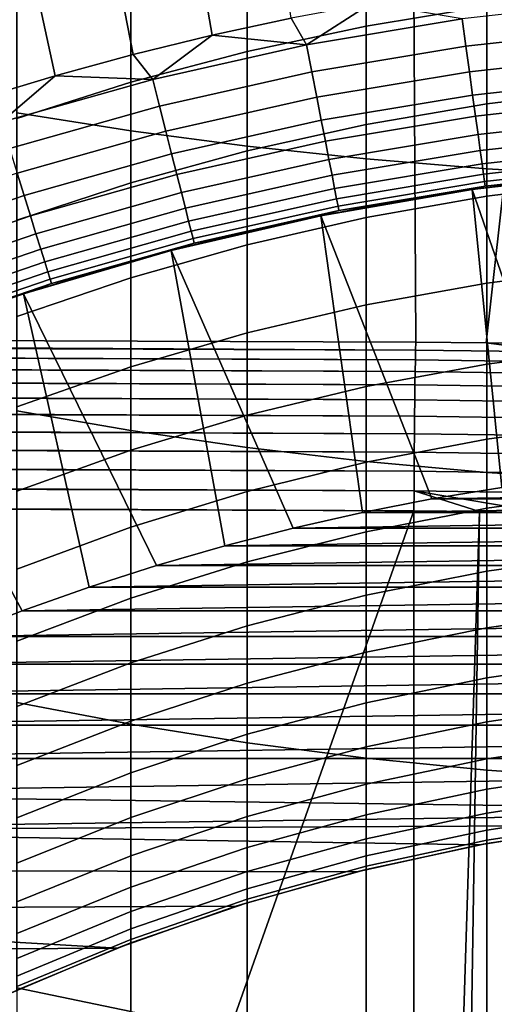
# Model space of a CAD drawing. Header units: metres. Extents: x -109 to 109, y -100 to 58.
# Tile 378 of 642: x -4.19 to -1.81, y -3.52 to 1.41. Entities that reach past the tile are written whole.
import ezdxf

# ---------------------------------------------------------------- set-up
doc = ezdxf.new("R2010")
doc.units = ezdxf.units.M
doc.layers.add('solid_21_062_100_XXX', color=7, linetype='CONTINUOUS')

msp = doc.modelspace()

# ---------------------------------------------------------------- linework, layer by layer
at = {"layer": 'solid_21_062_100_XXX'}
for points in [[(-2.20382, -0.203363, -19.838242), (-23.166414, -0.126966, -19.628342), (-3.36626, 6.248704, -2.111332), (-2.240212, 6.289994, -1.997891)], [(-1.851366, -0.206323, -19.846375), (-2.20382, -0.203363, -19.838242), (-2.240212, 6.289994, -1.997891), (-1.118877, 6.314663, -1.930112)], [(-1.499193, -0.212633, -19.863712), (-1.851366, -0.206323, -19.846375), (-1.118877, 6.314663, -1.930112)], [(-23.166414, -0.126966, -19.628342), (-4.498542, 6.190415, -2.27148), (-3.36626, 6.248704, -2.111332)], [(-3.203571, 3.895423, 28.576704), (-3.654497, 3.802549, 28.576704), (-3.226553, 1.336455, 30.020081), (-2.82881, 1.421387, 30.020081)], [(-3.654497, 3.802549, 28.576704), (-4.102744, 3.6975, 28.576704), (-3.621759, 1.240401, 30.020081), (-3.226553, 1.336455, 30.020081)], [(-4.102744, 3.6975, 28.576704), (-4.547982, 3.58035, 28.576704), (-4.014115, 1.133301, 30.020081), (-3.621759, 1.240401, 30.020081)], [(-4.547982, 3.58035, 28.576704), (-4.989884, 3.451186, 28.576704), (-4.403313, 1.015239, 30.020081), (-4.014115, 1.133301, 30.020081)], [(-3.6347, 2.38716, 212.32988), (-4.206731, 2.467937, 212.107132), (-4.206731, 0.947085, 211.517731), (-3.6347, 0.856659, 211.73674)], [(-3.049406, 2.318305, 212.519745), (-3.6347, 2.38716, 212.32988), (-3.6347, 0.856659, 211.73674), (-3.049406, 0.779579, 211.923416)], [(-2.452986, 2.261623, 212.676056), (-3.049406, 2.318305, 212.519745), (-3.049406, 0.779579, 211.923416), (-2.452986, 0.716127, 212.077103)], [(-1.847614, 2.217321, 212.798218), (-2.452986, 2.261623, 212.676056), (-2.452986, 0.716127, 212.077103), (-1.847614, 0.666533, 212.19722)], [(-1.235501, 2.185561, 212.885803), (-1.847614, 2.217321, 212.798218), (-1.847614, 0.666533, 212.19722), (-1.235501, 0.630979, 212.283325)], [(-2.452986, 1.902247, 189.199661), (-1.847614, 1.997996, 189.111801), (-1.847614, 1.481636, 188.523819), (-2.452986, 1.382143, 188.607407)], [(-3.049406, 1.779743, 189.312073), (-2.452986, 1.902247, 189.199661), (-2.452986, 1.382143, 188.607407), (-3.049406, 1.254847, 188.714371)], [(-3.6347, 1.630928, 189.448639), (-3.049406, 1.779743, 189.312073), (-3.049406, 1.254847, 188.714371), (-3.6347, 1.100212, 188.844299)], [(-4.206731, 1.456347, 189.608826), (-3.6347, 1.630928, 189.448639), (-3.6347, 1.100212, 188.844299), (-4.206731, 0.918803, 188.996719)], [(-1.847614, 1.481636, 188.523819), (-1.235501, 1.552963, 188.463882), (-1.235501, 1.065319, 187.857071), (-1.847614, 0.991443, 187.913834)], [(-2.751868, 1.288027, 30.112827), (-2.42884, 1.49513, 30.020081), (-2.82881, 1.421387, 30.020081)], [(-2.751868, 1.288027, 30.112827), (-1.971611, 1.418229, 30.112827), (-2.42884, 1.49513, 30.020081)], [(-2.452986, 1.382143, 188.607407), (-1.847614, 1.481636, 188.523819), (-1.847614, 0.991443, 187.913834), (-2.452986, 0.888395, 187.993011)], [(-1.952567, 1.280894, 30.219034), (-1.173917, 1.367075, 30.219034), (-1.185367, 1.50525, 30.112827), (-1.971611, 1.418229, 30.112827)], [(-2.751868, 1.288027, 30.112827), (-2.82881, 1.421387, 30.020081), (-3.226553, 1.336455, 30.020081)], [(-2.725287, 1.15195, 30.219034), (-1.952567, 1.280894, 30.219034), (-1.971611, 1.418229, 30.112827), (-2.751868, 1.288027, 30.112827)], [(-3.523767, 1.11504, 30.112827), (-3.226553, 1.336455, 30.020081), (-3.621759, 1.240401, 30.020081)], [(-3.523767, 1.11504, 30.112827), (-2.751868, 1.288027, 30.112827), (-3.226553, 1.336455, 30.020081)], [(-3.049406, 1.254847, 188.714371), (-2.452986, 1.382143, 188.607407), (-2.452986, 0.888395, 187.993011), (-3.049406, 0.75655, 188.094299)], [(-1.934869, 1.153261, 30.336931), (-1.163277, 1.238661, 30.336931), (-1.173917, 1.367075, 30.219034), (-1.952567, 1.280894, 30.219034)], [(-3.489731, 0.980634, 30.219034), (-2.725287, 1.15195, 30.219034), (-2.751868, 1.288027, 30.112827), (-3.523767, 1.11504, 30.112827)], [(-3.523767, 1.11504, 30.112827), (-3.621759, 1.240401, 30.020081), (-4.014115, 1.133301, 30.020081)], [(-3.6347, 1.100212, 188.844299), (-3.049406, 1.254847, 188.714371), (-3.049406, 0.75655, 188.094299), (-3.6347, 0.59639, 188.217361)], [(-2.700584, 1.025486, 30.336931), (-1.934869, 1.153261, 30.336931), (-1.952567, 1.280894, 30.219034), (-2.725287, 1.15195, 30.219034)], [(-1.91865, 1.036303, 30.46562), (-1.153526, 1.120987, 30.46562), (-1.163277, 1.238661, 30.336931), (-1.934869, 1.153261, 30.336931)], [(-3.458099, 0.855723, 30.336931), (-2.700584, 1.025486, 30.336931), (-2.725287, 1.15195, 30.219034), (-3.489731, 0.980634, 30.219034)], [(-2.677948, 0.909598, 30.46562), (-1.91865, 1.036303, 30.46562), (-1.934869, 1.153261, 30.336931), (-2.700584, 1.025486, 30.336931)], [(-4.284965, 0.899794, 30.112827), (-4.014115, 1.133301, 30.020081), (-4.403313, 1.015239, 30.020081)], [(-4.284965, 0.899794, 30.112827), (-3.523767, 1.11504, 30.112827), (-4.014115, 1.133301, 30.020081)], [(-4.243576, 0.767467, 30.219034), (-3.489731, 0.980634, 30.219034), (-3.523767, 1.11504, 30.112827), (-4.284965, 0.899794, 30.112827)], [(-4.206731, 0.918803, 188.996719), (-3.6347, 1.100212, 188.844299), (-3.6347, 0.59639, 188.217361), (-4.206731, 0.408498, 188.36171)], [(-1.904036, 0.930911, 30.60412), (-1.144739, 1.01495, 30.60412), (-1.153526, 1.120987, 30.46562), (-1.91865, 1.036303, 30.46562)], [(-1.847614, 0.991443, 187.913834), (-1.235501, 1.065319, 187.857071), (-1.235501, 0.604634, 187.229553), (-1.847614, 0.528351, 187.283035)], [(-3.429112, 0.741258, 30.46562), (-2.677948, 0.909598, 30.46562), (-2.700584, 1.025486, 30.336931), (-3.458099, 0.855723, 30.336931)], [(-2.65755, 0.805172, 30.60412), (-1.904036, 0.930911, 30.60412), (-1.91865, 1.036303, 30.46562), (-2.677948, 0.909598, 30.46562)], [(-2.452986, 0.888395, 187.993011), (-1.847614, 0.991443, 187.913834), (-1.847614, 0.528351, 187.283035), (-2.452986, 0.421944, 187.357635)], [(-1.891137, 0.83789, 30.751375), (-1.136984, 0.92136, 30.751375), (-1.144739, 1.01495, 30.60412), (-1.904036, 0.930911, 30.60412)], [(-4.205111, 0.644488, 30.336931), (-3.458099, 0.855723, 30.336931), (-3.489731, 0.980634, 30.219034), (-4.243576, 0.767467, 30.219034)], [(-3.6347, 0.856659, 211.73674), (-4.206731, 0.947085, 211.517731), (-4.206731, -0.546581, 210.862488), (-3.6347, -0.646483, 211.077332)], [(-3.402993, 0.638114, 30.60412), (-2.65755, 0.805172, 30.60412), (-2.677948, 0.909598, 30.46562), (-3.429112, 0.741258, 30.46562)], [(-2.639546, 0.713003, 30.751375), (-1.891137, 0.83789, 30.751375), (-1.904036, 0.930911, 30.60412), (-2.65755, 0.805172, 30.60412)], [(-1.880051, 0.757949, 30.906261), (-1.13032, 0.840929, 30.906261), (-1.136984, 0.92136, 30.751375), (-1.891137, 0.83789, 30.751375)], [(-4.169863, 0.531794, 30.46562), (-3.429112, 0.741258, 30.46562), (-3.458099, 0.855723, 30.336931), (-4.205111, 0.644488, 30.336931)], [(-3.049406, 0.779579, 211.923416), (-3.6347, 0.856659, 211.73674), (-3.6347, -0.646483, 211.077332), (-3.049406, -0.731641, 211.260483)], [(-3.049406, 0.75655, 188.094299), (-2.452986, 0.888395, 187.993011), (-2.452986, 0.421944, 187.357635), (-3.049406, 0.285802, 187.453079)], [(-1.870865, 0.691697, 31.067598), (-1.124796, 0.774272, 31.067598), (-1.13032, 0.840929, 30.906261), (-1.880051, 0.757949, 30.906261)], [(-3.379939, 0.547077, 30.751375), (-2.639546, 0.713003, 30.751375), (-2.65755, 0.805172, 30.60412), (-3.402993, 0.638114, 30.60412)], [(-2.624074, 0.633794, 30.906261), (-1.880051, 0.757949, 30.906261), (-1.891137, 0.83789, 30.751375), (-2.639546, 0.713003, 30.751375)], [(-4.138101, 0.430245, 30.60412), (-3.402993, 0.638114, 30.60412), (-3.429112, 0.741258, 30.46562), (-4.169863, 0.531794, 30.46562)], [(-3.6347, 0.59639, 188.217361), (-3.049406, 0.75655, 188.094299), (-3.049406, 0.285802, 187.453079), (-3.6347, 0.120422, 187.569016)], [(-2.452986, 0.716127, 212.077103), (-3.049406, 0.779579, 211.923416), (-3.049406, -0.731641, 211.260483), (-2.452986, -0.801743, 211.41124)], [(-2.611251, 0.568148, 31.067598), (-1.870865, 0.691697, 31.067598), (-1.880051, 0.757949, 30.906261), (-2.624074, 0.633794, 30.906261)], [(-1.863646, 0.63964, 31.234156), (-1.120456, 0.721896, 31.234156), (-1.124796, 0.774272, 31.067598), (-1.870865, 0.691697, 31.067598)], [(-3.360127, 0.46884, 30.906261), (-2.624074, 0.633794, 30.906261), (-2.639546, 0.713003, 30.751375), (-3.379939, 0.547077, 30.751375)], [(-2.601176, 0.516568, 31.234156), (-1.863646, 0.63964, 31.234156), (-1.870865, 0.691697, 31.067598), (-2.611251, 0.568148, 31.067598)], [(-1.847614, 0.666533, 212.19722), (-2.452986, 0.716127, 212.077103), (-2.452986, -0.801743, 211.41124), (-1.847614, -0.856534, 211.529068)], [(-1.858451, 0.602175, 31.404663), (-1.117333, 0.684202, 31.404663), (-1.120456, 0.721896, 31.234156), (-1.863646, 0.63964, 31.234156)], [(-4.89795, 0.281841, 30.46562), (-4.169863, 0.531794, 30.46562), (-4.205111, 0.644488, 30.336931), (-4.939352, 0.392422, 30.336931)], [(-1.921229, 0.562592, 45.097431), (-1.155188, 0.650485, 45.097431), (-1.538884, 0.612003, 31.752131), (-1.92125, 0.562589, 31.752131)], [(-1.155188, 0.650485, 45.097431), (-1.921229, 0.562592, 45.097431), (-1.419204, -0.884218, 46.597431), (-1.065454, -0.847394, 46.597431)], [(-1.855318, 0.579587, 31.57782), (-1.11545, 0.661475, 31.57782), (-1.117333, 0.684202, 31.404663), (-1.858451, 0.602175, 31.404663)], [(-1.11545, 0.661475, 31.57782), (-1.855318, 0.579587, 31.57782), (-1.538884, 0.612003, 31.752131), (-1.155263, 0.650478, 31.752131)], [(-1.235501, 0.630979, 212.283325), (-1.847614, 0.666533, 212.19722), (-1.847614, -0.856534, 211.529068), (-1.235501, -0.895814, 211.613556)], [(-4.206731, 0.408498, 188.36171), (-3.6347, 0.59639, 188.217361), (-3.6347, 0.120422, 187.569016), (-4.206731, -0.073594, 187.705032)], [(-4.110067, 0.340616, 30.751375), (-3.379939, 0.547077, 30.751375), (-3.402993, 0.638114, 30.60412), (-4.138101, 0.430245, 30.60412)], [(-3.343707, 0.404001, 31.067598), (-2.611251, 0.568148, 31.067598), (-2.624074, 0.633794, 30.906261), (-3.360127, 0.46884, 30.906261)], [(-2.593924, 0.479446, 31.404663), (-1.858451, 0.602175, 31.404663), (-1.863646, 0.63964, 31.234156), (-2.601176, 0.516568, 31.234156)], [(-2.589553, 0.457065, 31.57782), (-1.855318, 0.579587, 31.57782), (-1.858451, 0.602175, 31.404663), (-2.593924, 0.479446, 31.404663)], [(-1.855318, 0.579587, 31.57782), (-1.92125, 0.562589, 31.752131), (-1.538884, 0.612003, 31.752131)], [(-1.847614, 0.528351, 187.283035), (-1.235501, 0.604634, 187.229553), (-1.235501, 0.171788, 186.58252), (-1.847614, 0.093243, 186.632614)], [(-4.085975, 0.26359, 30.906261), (-3.360127, 0.46884, 30.906261), (-3.379939, 0.547077, 30.751375), (-4.110067, 0.340616, 30.751375)], [(-3.330806, 0.353054, 31.234156), (-2.601176, 0.516568, 31.234156), (-2.611251, 0.568148, 31.067598), (-3.343707, 0.404001, 31.067598)], [(-1.921229, 0.562592, 45.097431), (-2.681114, 0.431086, 45.097431), (-2.122851, -0.989266, 46.597431), (-1.771708, -0.931514, 46.597431)], [(-2.681114, 0.431086, 45.097431), (-1.921229, 0.562592, 45.097431), (-2.30205, 0.502277, 31.752131), (-2.680971, 0.431115, 31.752131)], [(-1.855318, 0.579587, 31.57782), (-2.589553, 0.457065, 31.57782), (-2.30205, 0.502277, 31.752131), (-1.92125, 0.562589, 31.752131)], [(-1.921229, 0.562592, 45.097431), (-1.92125, 0.562589, 31.752131), (-2.30205, 0.502277, 31.752131)], [(-1.921229, 0.562592, 45.097431), (-1.771708, -0.931514, 46.597431), (-1.419204, -0.884218, 46.597431)], [(-4.860642, 0.182197, 30.60412), (-4.138101, 0.430245, 30.60412), (-4.169863, 0.531794, 30.46562), (-4.89795, 0.281841, 30.46562)], [(-3.321521, 0.316388, 31.404663), (-2.593924, 0.479446, 31.404663), (-2.601176, 0.516568, 31.234156), (-3.330806, 0.353054, 31.234156)], [(-2.589553, 0.457065, 31.57782), (-2.680971, 0.431115, 31.752131), (-2.30205, 0.502277, 31.752131)], [(-2.452986, 0.421944, 187.357635), (-1.847614, 0.528351, 187.283035), (-1.847614, 0.093243, 186.632614), (-2.452986, -0.01632, 186.702499)], [(-4.066009, 0.199754, 31.067598), (-3.343707, 0.404001, 31.067598), (-3.360127, 0.46884, 30.906261), (-4.085975, 0.26359, 30.906261)], [(-3.315922, 0.294281, 31.57782), (-2.589553, 0.457065, 31.57782), (-2.593924, 0.479446, 31.404663), (-3.321521, 0.316388, 31.404663)], [(-2.589553, 0.457065, 31.57782), (-3.315922, 0.294281, 31.57782), (-3.057706, 0.349161, 31.752131), (-2.680971, 0.431115, 31.752131)], [(-4.827713, 0.094248, 30.751375), (-4.110067, 0.340616, 30.751375), (-4.138101, 0.430245, 30.60412), (-4.860642, 0.182197, 30.60412)], [(-4.05032, 0.149595, 31.234156), (-3.330806, 0.353054, 31.234156), (-3.343707, 0.404001, 31.067598), (-4.066009, 0.199754, 31.067598)], [(-2.681114, 0.431086, 45.097431), (-3.057706, 0.349161, 31.752131), (-3.431947, 0.256483, 31.752131), (-3.431785, 0.256525, 45.097431)], [(-2.681114, 0.431086, 45.097431), (-3.431785, 0.256525, 45.097431), (-2.818532, -1.1357, 46.597431), (-2.471794, -1.05733, 46.597431)], [(-2.681114, 0.431086, 45.097431), (-2.680971, 0.431115, 31.752131), (-3.057706, 0.349161, 31.752131)], [(-3.049406, 0.285802, 187.453079), (-2.452986, 0.421944, 187.357635), (-2.452986, -0.01632, 186.702499), (-3.049406, -0.156499, 186.791901)], [(-2.681114, 0.431086, 45.097431), (-2.471794, -1.05733, 46.597431), (-2.122851, -0.989266, 46.597431)], [(-4.039029, 0.113496, 31.404663), (-3.321521, 0.316388, 31.404663), (-3.330806, 0.353054, 31.234156), (-4.05032, 0.149595, 31.234156)], [(-3.315922, 0.294281, 31.57782), (-3.431947, 0.256483, 31.752131), (-3.057706, 0.349161, 31.752131)], [(-4.799415, 0.018666, 30.906261), (-4.085975, 0.26359, 30.906261), (-4.110067, 0.340616, 30.751375), (-4.827713, 0.094248, 30.751375)], [(-4.032222, 0.091731, 31.57782), (-3.315922, 0.294281, 31.57782), (-3.321521, 0.316388, 31.404663), (-4.039029, 0.113496, 31.404663)], [(-4.775962, -0.043973, 31.067598), (-4.066009, 0.199754, 31.067598), (-4.085975, 0.26359, 30.906261), (-4.799415, 0.018666, 30.906261)], [(-3.431785, 0.256525, 45.097431), (-4.171815, 0.039235, 45.097431), (-3.504642, -1.323177, 46.597431), (-3.162943, -1.224349, 46.597431)], [(-4.171815, 0.039235, 45.097431), (-3.431785, 0.256525, 45.097431), (-3.80339, 0.153155, 31.752131), (-4.17173, 0.039263, 31.752131)], [(-3.315922, 0.294281, 31.57782), (-4.032222, 0.091731, 31.57782), (-3.80339, 0.153155, 31.752131), (-3.431947, 0.256483, 31.752131)], [(-3.431785, 0.256525, 45.097431), (-3.431947, 0.256483, 31.752131), (-3.80339, 0.153155, 31.752131)], [(-3.6347, 0.120422, 187.569016), (-3.049406, 0.285802, 187.453079), (-3.049406, -0.156499, 186.791901), (-3.6347, -0.326784, 186.900513)], [(-3.431785, 0.256525, 45.097431), (-3.162943, -1.224349, 46.597431), (-2.818532, -1.1357, 46.597431)], [(-4.757534, -0.093192, 31.234156), (-4.05032, 0.149595, 31.234156), (-4.066009, 0.199754, 31.067598), (-4.775962, -0.043973, 31.067598)], [(-4.744272, -0.128614, 31.404663), (-4.039029, 0.113496, 31.404663), (-4.05032, 0.149595, 31.234156), (-4.757534, -0.093192, 31.234156)], [(-4.032222, 0.091731, 31.57782), (-4.17173, 0.039263, 31.752131), (-3.80339, 0.153155, 31.752131)], [(-1.847614, 0.093243, 186.632614), (-1.235501, 0.171788, 186.58252), (-1.235501, -0.232393, 185.917206), (-1.847614, -0.313051, 185.963821)], [(-4.736276, -0.149971, 31.57782), (-4.032222, 0.091731, 31.57782), (-4.039029, 0.113496, 31.404663), (-4.744272, -0.128614, 31.404663)], [(-4.206731, -0.073594, 187.705032), (-3.6347, 0.120422, 187.569016), (-3.6347, -0.326784, 186.900513), (-4.206731, -0.526553, 187.027924)], [(-4.736276, -0.149971, 31.57782), (-4.17173, 0.039263, 31.752131), (-4.032222, 0.091731, 31.57782)], [(-2.452986, -0.01632, 186.702499), (-1.847614, 0.093243, 186.632614), (-1.847614, -0.313051, 185.963821), (-2.452986, -0.42556, 186.028854)], [(-4.171815, 0.039235, 45.097431), (-4.897965, -0.219859, 45.097431), (-4.178513, -1.550997, 46.597431), (-3.843365, -1.432132, 46.597431)], [(-4.897965, -0.219859, 45.097431), (-4.171815, 0.039235, 45.097431), (-4.536667, -0.085101, 31.752131), (-4.897904, -0.219836, 31.752131)], [(-4.736276, -0.149971, 31.57782), (-4.536667, -0.085101, 31.752131), (-4.17173, 0.039263, 31.752131)], [(-4.171815, 0.039235, 45.097431), (-4.17173, 0.039263, 31.752131), (-4.536667, -0.085101, 31.752131)], [(-4.171815, 0.039235, 45.097431), (-3.843365, -1.432132, 46.597431), (-3.504642, -1.323177, 46.597431)], [(-3.049406, -0.156499, 186.791901), (-2.452986, -0.01632, 186.702499), (-2.452986, -0.42556, 186.028854), (-3.049406, -0.56951, 186.112061)], [(-2.204883, -0.242691, -19.93008), (-2.205933, -0.291956, -20.016993), (-44.130608, -0.113322, -19.55442), (-44.130081, -0.089896, -19.510279)], [(-2.204883, -0.242691, -19.93008), (-44.130081, -0.089896, -19.510279), (-44.129547, -0.068957, -19.464907)], [(-44.129547, -0.068957, -19.464907), (-44.129009, -0.050568, -19.418442), (-23.166414, -0.126966, -19.628342), (-2.204883, -0.242691, -19.93008)], [(-2.205933, -0.291956, -20.016993), (-2.206956, -0.350552, -20.09791), (-44.131645, -0.167336, -19.638464), (-44.13113, -0.139161, -19.597193)], [(-2.205933, -0.291956, -20.016993), (-44.13113, -0.139161, -19.597193), (-44.130608, -0.113322, -19.55442)], [(-2.204883, -0.242691, -19.93008), (-23.166414, -0.126966, -19.628342), (-2.20382, -0.203363, -19.838242)], [(-2.206956, -0.350552, -20.09791), (-44.132153, -0.197757, -19.678108), (-44.131645, -0.167336, -19.638464)], [(-3.6347, -0.326784, 186.900513), (-3.049406, -0.156499, 186.791901), (-3.049406, -0.56951, 186.112061), (-3.6347, -0.744375, 186.21312)], [(-2.207941, -0.417756, -20.171833), (-44.133137, -0.264962, -19.752031), (-44.132652, -0.230333, -19.716003)], [(-2.206956, -0.350552, -20.09791), (-2.207941, -0.417756, -20.171833), (-44.132652, -0.230333, -19.716003), (-44.132153, -0.197757, -19.678108)], [(-4.897965, -0.219859, 45.097431), (-4.50987, -1.679697, 46.597431), (-4.178513, -1.550997, 46.597431)], [(-1.505797, -0.251913, -19.955378), (-1.512321, -0.301146, -20.04213), (-2.205933, -0.291956, -20.016993), (-2.204883, -0.242691, -19.93008)], [(-2.204883, -0.242691, -19.93008), (-2.20382, -0.203363, -19.838242), (-1.851366, -0.206323, -19.846375), (-1.505797, -0.251913, -19.955378)], [(-1.505797, -0.251913, -19.955378), (-1.851366, -0.206323, -19.846375), (-1.499193, -0.212633, -19.863712)], [(-1.847614, -0.313051, 185.963821), (-1.235501, -0.232393, 185.917206), (-1.235501, -0.607139, 185.234879), (-1.847614, -0.689756, 185.277924)], [(-2.207941, -0.417756, -20.171833), (-2.208876, -0.49274, -20.237852), (-44.133614, -0.301537, -19.786083), (-44.133137, -0.264962, -19.752031)], [(-1.512321, -0.301146, -20.04213), (-1.518683, -0.359722, -20.122885), (-2.206956, -0.350552, -20.09791), (-2.205933, -0.291956, -20.016993)], [(-2.208876, -0.49274, -20.237852), (-2.209748, -0.574581, -20.295153), (-44.134518, -0.380071, -19.847837), (-44.134071, -0.339946, -19.81805)], [(-2.208876, -0.49274, -20.237852), (-44.134071, -0.339946, -19.81805), (-44.133614, -0.301537, -19.786083)], [(-4.206731, -0.526553, 187.027924), (-3.6347, -0.326784, 186.900513), (-3.6347, -0.744375, 186.21312), (-4.206731, -0.949517, 186.331696)], [(-2.452986, -0.42556, 186.028854), (-1.847614, -0.313051, 185.963821), (-1.847614, -0.689756, 185.277924), (-2.452986, -0.804998, 185.337982)], [(-2.209748, -0.574581, -20.295153), (-44.134945, -0.421787, -19.875351), (-44.134518, -0.380071, -19.847837)], [(-1.518683, -0.359722, -20.122885), (-1.524805, -0.426915, -20.196642), (-2.207941, -0.417756, -20.171833), (-2.206956, -0.350552, -20.09791)], [(-2.209748, -0.574581, -20.295153), (-2.210547, -0.662269, -20.343029), (-44.135353, -0.464966, -19.900507), (-44.134945, -0.421787, -19.875351)], [(-3.049406, -0.56951, 186.112061), (-2.452986, -0.42556, 186.028854), (-2.452986, -0.804998, 185.337982), (-3.049406, -0.952443, 185.414825)], [(-1.524805, -0.426915, -20.196642), (-1.53061, -0.501899, -20.262495), (-2.208876, -0.49274, -20.237852), (-2.207941, -0.417756, -20.171833)], [(-2.210547, -0.662269, -20.343029), (-44.135742, -0.509475, -19.923227), (-44.135353, -0.464966, -19.900507)], [(-1.53061, -0.501899, -20.262495), (-1.536028, -0.583746, -20.31963), (-2.209748, -0.574581, -20.295153), (-2.208876, -0.49274, -20.237852)], [(-2.210547, -0.662269, -20.343029), (-2.211263, -0.754723, -20.380892), (-44.136112, -0.555176, -19.943443), (-44.135742, -0.509475, -19.923227)], [(-2.211263, -0.754723, -20.380892), (-44.136459, -0.601929, -19.96109), (-44.136112, -0.555176, -19.943443)], [(-3.6347, -0.646483, 211.077332), (-4.206731, -0.546581, 210.862488), (-4.206731, -2.010213, 210.142639), (-3.6347, -2.119401, 210.352921)], [(-3.6347, -0.744375, 186.21312), (-3.049406, -0.56951, 186.112061), (-3.049406, -0.952443, 185.414825), (-3.6347, -1.131554, 185.508163)], [(-1.536028, -0.583746, -20.31963), (-1.540992, -0.671448, -20.36734), (-2.210547, -0.662269, -20.343029), (-2.209748, -0.574581, -20.295153)], [(-2.211263, -0.754723, -20.380892), (-2.211887, -0.850806, -20.408274), (-44.136784, -0.64959, -19.976116), (-44.136459, -0.601929, -19.96109)], [(-1.847614, -0.689756, 185.277924), (-1.235501, -0.607139, 185.234879), (-1.235501, -0.951736, 184.536835), (-1.847614, -1.036154, 184.576233)], [(-2.211887, -0.850806, -20.408274), (-44.137081, -0.698011, -19.988472), (-44.136784, -0.64959, -19.976116)], [(-3.049406, -0.731641, 211.260483), (-3.6347, -0.646483, 211.077332), (-3.6347, -2.119401, 210.352921), (-3.049406, -2.212474, 210.532181)], [(-2.452986, -0.804998, 185.337982), (-1.847614, -0.689756, 185.277924), (-1.847614, -1.036154, 184.576233), (-2.452986, -1.153907, 184.63121)], [(-1.540992, -0.671448, -20.36734), (-1.545439, -0.763922, -20.405039), (-2.211263, -0.754723, -20.380892), (-2.210547, -0.662269, -20.343029)], [(-2.211887, -0.850806, -20.408274), (-2.212412, -0.949332, -20.424837), (-44.13736, -0.747044, -19.998123), (-44.137081, -0.698011, -19.988472)], [(-2.452986, -0.801743, 211.41124), (-3.049406, -0.731641, 211.260483), (-3.049406, -2.212474, 210.532181), (-2.452986, -2.289092, 210.679733)], [(-2.212412, -0.949332, -20.424837), (-44.137608, -0.796537, -20.005035), (-44.13736, -0.747044, -19.998123)], [(-4.206731, -0.949517, 186.331696), (-3.6347, -0.744375, 186.21312), (-3.6347, -1.131554, 185.508163), (-4.206731, -1.341677, 185.617661)], [(-1.545439, -0.763922, -20.405039), (-1.549316, -0.860026, -20.432261), (-2.211887, -0.850806, -20.408274), (-2.211263, -0.754723, -20.380892)], [(-2.212412, -0.949332, -20.424837), (-2.212826, -1.049087, -20.43038), (-44.137829, -0.846337, -20.009192), (-44.137608, -0.796537, -20.005035)], [(-3.049406, -0.952443, 185.414825), (-2.452986, -0.804998, 185.337982), (-2.452986, -1.153907, 184.63121), (-3.049406, -1.304567, 184.701523)], [(-1.847614, -0.856534, 211.529068), (-2.452986, -0.801743, 211.41124), (-2.452986, -2.289092, 210.679733), (-1.847614, -2.348976, 210.795059)], [(-44.137829, -0.846337, -20.009192), (-2.212826, -1.049087, -20.43038), (-23.175426, -0.972689, -20.220478)], [(-1.549316, -0.860026, -20.432261), (-1.552574, -0.958574, -20.448671), (-2.212412, -0.949332, -20.424837), (-2.211887, -0.850806, -20.408274)], [(-1.235501, -0.895814, 211.613556), (-1.847614, -0.856534, 211.529068), (-1.847614, -2.348976, 210.795059), (-1.235501, -2.391906, 210.877747)], [(1.771708, -0.931514, 46.597431), (-1.771708, -0.931514, 46.597431), (-2.122851, -0.989266, 46.597431)], [(2.122851, -0.989266, 46.597431), (1.771708, -0.931514, 46.597431), (-2.122851, -0.989266, 46.597431)], [(-23.175426, -0.972689, -20.220478), (-2.212826, -1.049087, -20.43038), (-9.679617, -22.091299, -20.355614), (-17.148014, -22.086779, -20.280832)], [(-3.6347, -1.131554, 185.508163), (-3.049406, -0.952443, 185.414825), (-3.049406, -1.304567, 184.701523), (-3.6347, -1.487582, 184.786957)], [(-2.212412, -0.949332, -20.424837), (-1.883878, -1.052047, -20.437969), (-2.212826, -1.049087, -20.43038)], [(-2.212412, -0.949332, -20.424837), (-1.555183, -1.058357, -20.454151), (-1.883878, -1.052047, -20.437969)], [(-1.552574, -0.958574, -20.448671), (-1.555183, -1.058357, -20.454151), (-2.212412, -0.949332, -20.424837)], [(-1.847614, -1.036154, 184.576233), (-1.235501, -0.951736, 184.536835), (-1.235501, -1.265525, 183.824402), (-1.847614, -1.351583, 183.860092)], [(2.122851, -0.989266, 46.597431), (-2.122851, -0.989266, 46.597431), (-2.471794, -1.05733, 46.597431)], [(2.471794, -1.05733, 46.597431), (2.122851, -0.989266, 46.597431), (-2.471794, -1.05733, 46.597431)], [(-2.452986, -1.153907, 184.63121), (-1.847614, -1.036154, 184.576233), (-1.847614, -1.351583, 183.860092), (-2.452986, -1.471624, 183.909866)], [(-2.212826, -1.049087, -20.43038), (-2.212831, -11.565833, -20.43038), (-9.679617, -22.091299, -20.355614)], [(2.471794, -1.05733, 46.597431), (-2.471794, -1.05733, 46.597431), (-2.818532, -1.1357, 46.597431)], [(2.818532, -1.1357, 46.597431), (2.471794, -1.05733, 46.597431), (-2.818532, -1.1357, 46.597431)], [(-2.212831, -11.565833, -20.43038), (-2.212826, -1.049087, -20.43038), (-1.883878, -1.052047, -20.437969)], [(-1.883878, -1.052047, -20.437969), (-2.212831, -22.082581, -20.43038), (-2.212831, -11.565833, -20.43038)], [(-1.555183, -1.058357, -20.454151), (-1.88385, -22.082581, -20.437971), (-2.212831, -22.082581, -20.43038), (-1.883878, -1.052047, -20.437969)], [(-1.88385, -22.082581, -20.437971), (-1.555183, -1.058357, -20.454151), (-1.555179, -11.570469, -20.454151)], [(-4.206731, -1.341677, 185.617661), (-3.6347, -1.131554, 185.508163), (-3.6347, -1.487582, 184.786957), (-4.206731, -1.702286, 184.887177)], [(2.818532, -1.1357, 46.597431), (-2.818532, -1.1357, 46.597431), (-3.162943, -1.224349, 46.597431)], [(3.162943, -1.224349, 46.597431), (2.818532, -1.1357, 46.597431), (-3.162943, -1.224349, 46.597431)], [(-3.049406, -1.304567, 184.701523), (-2.452986, -1.153907, 184.63121), (-2.452986, -1.471624, 183.909866), (-3.049406, -1.62521, 183.973541)], [(3.162943, -1.224349, 46.597431), (-3.162943, -1.224349, 46.597431), (-3.504642, -1.323177, 46.597431)], [(3.504642, -1.323177, 46.597431), (3.162943, -1.224349, 46.597431), (-3.504642, -1.323177, 46.597431)], [(-1.847614, -1.351583, 183.860092), (-1.235501, -1.265525, 183.824402), (-1.235501, -1.547908, 183.098969), (-1.847614, -1.635442, 183.130859)], [(3.504642, -1.323177, 46.597431), (-3.504642, -1.323177, 46.597431), (-3.843365, -1.432132, 46.597431)], [(3.843365, -1.432132, 46.597431), (3.504642, -1.323177, 46.597431), (-3.843365, -1.432132, 46.597431)], [(-3.6347, -1.487582, 184.786957), (-3.049406, -1.304567, 184.701523), (-3.049406, -1.62521, 183.973541), (-3.6347, -1.811782, 184.050903)], [(-2.452986, -1.471624, 183.909866), (-1.847614, -1.351583, 183.860092), (-1.847614, -1.635442, 183.130859), (-2.452986, -1.757542, 183.175339)], [(3.843365, -1.432132, 46.597431), (-3.843365, -1.432132, 46.597431), (-4.178513, -1.550997, 46.597431)], [(4.178513, -1.550997, 46.597431), (3.843365, -1.432132, 46.597431), (-4.178513, -1.550997, 46.597431)], [(-3.049406, -1.62521, 183.973541), (-2.452986, -1.471624, 183.909866), (-2.452986, -1.757542, 183.175339), (-3.049406, -1.913762, 183.232254)], [(-4.206731, -1.702286, 184.887177), (-3.6347, -1.487582, 184.786957), (-3.6347, -1.811782, 184.050903), (-4.206731, -2.030657, 184.141647)], [(4.178513, -1.550997, 46.597431), (-4.178513, -1.550997, 46.597431), (-4.50987, -1.679697, 46.597431)], [(4.50987, -1.679697, 46.597431), (4.178513, -1.550997, 46.597431), (-4.50987, -1.679697, 46.597431)], [(-1.847614, -1.635442, 183.130859), (-1.235501, -1.547908, 183.098969), (-1.235501, -1.798347, 182.361877), (-1.847614, -1.88719, 182.389923)], [(-3.6347, -1.811782, 184.050903), (-3.049406, -1.62521, 183.973541), (-3.049406, -1.913762, 183.232254), (-3.6347, -2.103533, 183.301392)], [(-2.452986, -1.757542, 183.175339), (-1.847614, -1.635442, 183.130859), (-1.847614, -1.88719, 182.389923), (-2.452986, -2.011116, 182.429031)], [(4.50987, -1.679697, 46.597431), (-4.50987, -1.679697, 46.597431), (-4.837329, -1.81819, 46.597431)], [(4.837329, -1.81819, 46.597431), (4.50987, -1.679697, 46.597431), (-4.837329, -1.81819, 46.597431)], [(-3.049406, -1.913762, 183.232254), (-2.452986, -1.757542, 183.175339), (-2.452986, -2.011116, 182.429031), (-3.049406, -2.169672, 182.479065)], [(4.837329, -1.81819, 46.597431), (-4.837329, -1.81819, 46.597431), (-5.1608, -1.966436, 46.597431)], [(5.1608, -1.966436, 46.597431), (4.837329, -1.81819, 46.597431), (-5.1608, -1.966436, 46.597431)], [(-4.206731, -2.030657, 184.141647), (-3.6347, -1.811782, 184.050903), (-3.6347, -2.103533, 183.301392), (-4.206731, -2.326162, 183.382492)], [(-1.847614, -1.88719, 182.389923), (-1.235501, -1.798347, 182.361877), (-1.235501, -2.016364, 181.614563), (-1.847614, -2.106346, 181.638702)], [(-3.6347, -2.103533, 183.301392), (-3.049406, -1.913762, 183.232254), (-3.049406, -2.169672, 182.479065), (-3.6347, -2.362281, 182.539856)], [(-2.452986, -2.011116, 182.429031), (-1.847614, -1.88719, 182.389923), (-1.847614, -2.106346, 181.638702), (-2.452986, -2.231861, 181.672363)], [(5.1608, -1.966436, 46.597431), (-5.1608, -1.966436, 46.597431), (-5.479618, -2.124153, 46.597431)], [(5.479618, -2.124153, 46.597431), (5.1608, -1.966436, 46.597431), (-5.479618, -2.124153, 46.597431)], [(-3.6347, -2.119401, 210.352921), (-4.206731, -2.010213, 210.142639), (-4.206731, -3.441019, 209.359589), (-3.6347, -3.559284, 209.564896)], [(-3.049406, -2.169672, 182.479065), (-2.452986, -2.011116, 182.429031), (-2.452986, -2.231861, 181.672363), (-3.049406, -2.392452, 181.715424)], [(-1.847614, -2.106346, 181.638702), (-1.235501, -2.016364, 181.614563), (-1.235501, -2.201543, 180.858444), (-1.847614, -2.292493, 180.878632)], [(-4.206731, -2.326162, 183.382492), (-3.6347, -2.103533, 183.301392), (-3.6347, -2.362281, 182.539856), (-4.206731, -2.588238, 182.61116)], [(-3.049406, -2.212474, 210.532181), (-3.6347, -2.119401, 210.352921), (-3.6347, -3.559284, 209.564896), (-3.049406, -3.660095, 209.739914)], [(-2.452986, -2.231861, 181.672363), (-1.847614, -2.106346, 181.638702), (-1.847614, -2.292493, 180.878632), (-2.452986, -2.419358, 180.906769)], [(5.479618, -2.124153, 46.597431), (-5.479618, -2.124153, 46.597431), (-5.793635, -2.291252, 46.597431)], [(5.793635, -2.291252, 46.597431), (5.479618, -2.124153, 46.597431), (-5.793635, -2.291252, 46.597431)], [(-3.6347, -2.362281, 182.539856), (-3.049406, -2.169672, 182.479065), (-3.049406, -2.392452, 181.715424), (-3.6347, -2.58753, 181.767746)], [(-2.452986, -2.289092, 210.679733), (-3.049406, -2.212474, 210.532181), (-3.049406, -3.660095, 209.739914), (-2.452986, -3.743083, 209.883987)], [(-1.847614, -2.292493, 180.878632), (-1.235501, -2.201543, 180.858444), (-1.235501, -2.353531, 180.094955), (-1.847614, -2.445275, 180.111145)], [(-3.049406, -2.392452, 181.715424), (-2.452986, -2.231861, 181.672363), (-2.452986, -2.419358, 180.906769), (-3.049406, -2.581676, 180.942795)], [(5.793635, -2.291252, 46.597431), (-5.793635, -2.291252, 46.597431), (-6.102353, -2.467462, 46.597431)], [(0, -2.55, 46.597431), (6.102353, -2.467462, 46.597431), (5.793635, -2.291252, 46.597431), (-6.102353, -2.467462, 46.597431)], [(-1.847614, -2.348976, 210.795059), (-2.452986, -2.289092, 210.679733), (-2.452986, -3.743083, 209.883987), (-1.847614, -3.807945, 209.996597)], [(-2.452986, -2.419358, 180.906769), (-1.847614, -2.292493, 180.878632), (-1.847614, -2.445275, 180.111145), (-2.452986, -2.573249, 180.133728)], [(-4.206731, -2.588238, 182.61116), (-3.6347, -2.362281, 182.539856), (-3.6347, -2.58753, 181.767746), (-4.206731, -2.816386, 181.829117)], [(-1.235501, -2.391906, 210.877747), (-1.847614, -2.348976, 210.795059), (-1.847614, -3.807945, 209.996597), (-1.235501, -3.854445, 210.077316)], [(-1.847614, -2.445275, 180.111145), (-1.235501, -2.353531, 180.094955), (-1.235501, -2.472038, 179.325562), (-1.847614, -2.564402, 179.337738)], [(-3.6347, -2.58753, 181.767746), (-3.049406, -2.392452, 181.715424), (-3.049406, -2.581676, 180.942795), (-3.6347, -2.778853, 180.986542)], [(-3.049406, -2.581676, 180.942795), (-2.452986, -2.419358, 180.906769), (-2.452986, -2.573249, 180.133728), (-3.049406, -2.736984, 180.162628)], [(-0.630984, -2.569441, 46.597431), (0, -2.55, 46.597431), (-6.102353, -2.467462, 46.597431), (-6.405731, -2.652755, 46.597431)], [(-2.452986, -2.573249, 180.133728), (-1.847614, -2.445275, 180.111145), (-1.847614, -2.564402, 179.337738), (-2.452986, -2.693239, 179.354706)], [(-1.847614, -2.564402, 179.337738), (-1.235501, -2.472038, 179.325562), (-1.235501, -2.556838, 178.551727), (-1.847614, -2.649645, 178.55986)], [(-2.452986, -2.693239, 179.354706), (-1.847614, -2.564402, 179.337738), (-1.847614, -2.649645, 178.55986), (-2.452986, -2.7791, 178.571182)], [(-1.847614, -2.649645, 178.55986), (-1.235501, -2.556838, 178.551727), (-1.235501, -2.607769, 177.774933), (-1.847614, -2.700842, 177.778992)], [(-1.259613, -2.627692, 46.597431), (-0.630984, -2.569441, 46.597431), (-6.405731, -2.652755, 46.597431)], [(-4.206731, -2.816386, 181.829117), (-3.6347, -2.58753, 181.767746), (-3.6347, -2.778853, 180.986542), (-4.206731, -3.01017, 181.037857)], [(-3.6347, -2.778853, 180.986542), (-3.049406, -2.581676, 180.942795), (-3.049406, -2.736984, 180.162628), (-3.6347, -2.935883, 180.197723)], [(-3.049406, -2.736984, 180.162628), (-2.452986, -2.573249, 180.133728), (-2.452986, -2.693239, 179.354706), (-3.049406, -2.858079, 179.376419)], [(-1.847614, -2.700842, 177.778992), (-1.235501, -2.607769, 177.774933), (-1.235501, -2.624734, 176.997437), (-1.847614, -2.717896, 176.997437)], [(-2.500099, -2.859578, 46.597431), (-1.883447, -2.724529, 46.597431), (-6.405731, -2.652755, 46.597431), (-6.703761, -2.847137, 46.597431)], [(-1.883447, -2.724529, 46.597431), (-1.259613, -2.627692, 46.597431), (-6.405731, -2.652755, 46.597431)], [(-2.452986, -2.7791, 178.571182), (-1.847614, -2.649645, 178.55986), (-1.847614, -2.700842, 177.778992), (-2.452986, -2.830669, 177.784668)], [(-1.235501, -2.624734, 176.997437), (-1.259613, -2.627692, 46.597431), (-1.883447, -2.724529, 46.597431), (-1.847614, -2.717896, 176.997437)], [(-3.049406, -2.858079, 179.376419), (-2.452986, -2.693239, 179.354706), (-2.452986, -2.7791, 178.571182), (-3.049406, -2.944732, 178.585693)], [(-2.452986, -2.830669, 177.784668), (-1.847614, -2.700842, 177.778992), (-1.847614, -2.717896, 176.997437), (-2.452986, -2.847846, 176.997437)], [(-3.6347, -2.935883, 180.197723), (-3.049406, -2.736984, 180.162628), (-3.049406, -2.858079, 179.376419), (-3.6347, -3.058321, 179.402802)], [(-1.847614, -2.717896, 176.997437), (-1.883447, -2.724529, 46.597431), (-2.500099, -2.859578, 46.597431), (-2.452986, -2.847846, 176.997437)], [(-4.206731, -3.01017, 181.037857), (-3.6347, -2.778853, 180.986542), (-3.6347, -2.935883, 180.197723), (-4.206731, -3.169221, 180.238907)], [(-3.049406, -2.944732, 178.585693), (-2.452986, -2.7791, 178.571182), (-2.452986, -2.830669, 177.784668), (-3.049406, -2.996775, 177.791916)], [(-3.107312, -3.032345, 46.597431), (-2.500099, -2.859578, 46.597431), (-6.703761, -2.847137, 46.597431), (-6.995806, -3.050195, 46.597431)], [(-3.6347, -3.058321, 179.402802), (-3.049406, -2.858079, 179.376419), (-3.049406, -2.944732, 178.585693), (-3.6347, -3.145935, 178.603302)], [(-2.452986, -2.847846, 176.997437), (-2.500099, -2.859578, 46.597431), (-3.107312, -3.032345, 46.597431), (-3.049406, -3.014111, 176.997437)], [(-3.049406, -2.996775, 177.791916), (-2.452986, -2.830669, 177.784668), (-2.452986, -2.847846, 176.997437), (-3.049406, -3.014111, 176.997437)], [(-4.206731, -3.169221, 180.238907), (-3.6347, -2.935883, 180.197723), (-3.6347, -3.058321, 179.402802), (-4.206731, -3.293235, 179.433746)], [(-3.6347, -3.145935, 178.603302), (-3.049406, -2.944732, 178.585693), (-3.049406, -2.996775, 177.791916), (-3.6347, -3.198555, 177.800735)], [(-3.6347, -3.198555, 177.800735), (-3.049406, -2.996775, 177.791916), (-3.049406, -3.014111, 176.997437), (-3.6347, -3.216084, 176.997437)], [(-3.702743, -3.242167, 46.597431), (-6.995806, -3.050195, 46.597431), (-7.281698, -3.261822, 46.597431)], [(-3.702743, -3.242167, 46.597431), (-3.107312, -3.032345, 46.597431), (-6.995806, -3.050195, 46.597431)], [(-4.206731, -3.293235, 179.433746), (-3.6347, -3.058321, 179.402802), (-3.6347, -3.145935, 178.603302), (-4.206731, -3.381975, 178.623962)], [(-3.049406, -3.014111, 176.997437), (-3.107312, -3.032345, 46.597431), (-3.702743, -3.242167, 46.597431), (-3.6347, -3.216084, 176.997437)], [(-4.206731, -3.381975, 178.623962), (-3.6347, -3.145935, 178.603302), (-3.6347, -3.198555, 177.800735), (-4.206731, -3.435273, 177.811066)], [(-4.206731, -3.435273, 177.811066), (-3.6347, -3.198555, 177.800735), (-3.6347, -3.216084, 176.997437), (-4.206731, -3.453027, 176.997437)], [(-4.284085, -3.488227, 46.597431), (-3.702743, -3.242167, 46.597431), (-7.281698, -3.261822, 46.597431), (-7.561042, -3.481703, 46.597431)], [(-3.6347, -3.216084, 176.997437), (-3.702743, -3.242167, 46.597431), (-4.284085, -3.488227, 46.597431), (-4.206731, -3.453027, 176.997437)], [(-3.6347, -3.559284, 209.564896), (-4.206731, -3.441019, 209.359589), (-4.206731, -4.836269, 208.514801), (-3.6347, -4.963387, 208.714752)]]:
    msp.add_3dface(points, dxfattribs=at)

doc.saveas('drawing.dxf')
